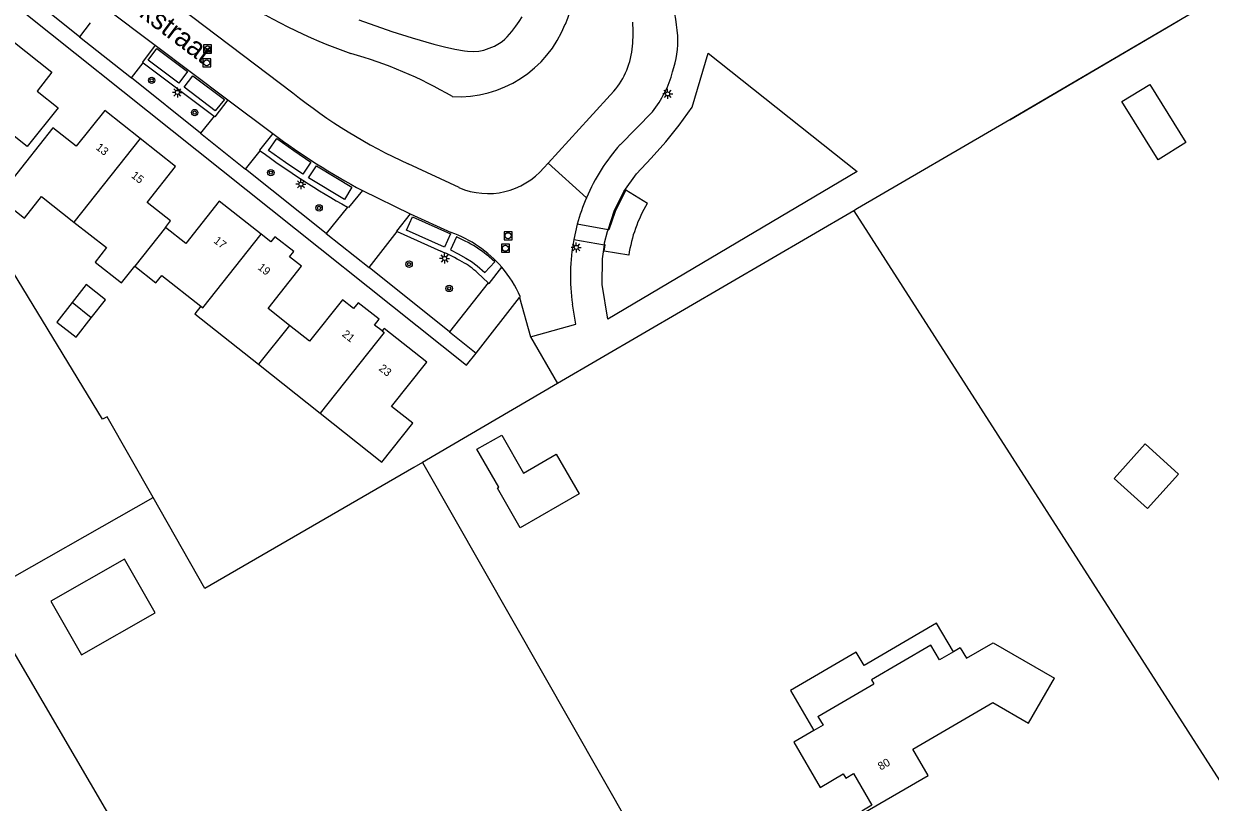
# Model space of a CAD drawing. Extents: x 135999 to 138000, y 396000 to 398501.
# Drawn here: x 137225 to 137373.3, y 398213 to 398310.2 of the extents above; entities that cross this region are included whole.
import ezdxf

# ---------------------------------------------------------------- set-up
doc = ezdxf.new("R2010")
doc.units = 0
for name, color, linetype in [('gg-afsc-erfafscheiding', 7, 'Continuous'), ('gg-afsc-hekwerk', 7, 'Continuous'), ('gg-afsc-muur', 7, 'Continuous'), ('gg-anno-huisnummerreeks BGT', 7, 'Continuous'), ('gg-anno-openbare ruimte label', 7, 'Continuous'), ('gg-bbg-bijgebouw', 7, 'Continuous'), ('gg-bbg-gedigitaliseerde bebouwing', 7, 'Continuous'), ('gg-bbg-gedigitaliseerde bijgebouw', 7, 'Continuous'), ('gg-bbg-hoofdgebouw', 7, 'Continuous'), ('gg-bbg-hoogspanningsmast', 7, 'Continuous'), ('gg-bbg-luifel en loopbrug', 7, 'Continuous'), ('gg-bbg-tussenscheiding', 7, 'Continuous'), ('gg-knt-BGT kruinlijn', 7, 'Continuous'), ('gg-knt-bovenkant onderkant talud', 7, 'Continuous'), ('gg-knt-bronhoudergrens', 7, 'Continuous'), ('gg-knt-verharding', 7, 'Continuous'), ('gg-knt-verharding nz', 7, 'Continuous'), ('gt-grn-groengrens', 7, 'Continuous'), ('gt-grn-vlakafsluiter', 7, 'Continuous'), ('gt-symb-boom', 7, 'Continuous'), ('gt-symb-lichtmast', 7, 'Continuous'), ('gt-symb-rioolschacht', 7, 'Continuous')]:
    doc.layers.add(name, color=color, linetype=linetype)

# ---------------------------------------------------------------- blocks, each defined once
blk = doc.blocks.new('gt0-BOOM')
at = {"layer": 'gt-symb-boom'}
for radius in [0.4, 0.2]:
    blk.add_circle((0, 0), radius, dxfattribs=at)
blk = doc.blocks.new('gt0-LMAST')
at = {"layer": 'gt-symb-lichtmast'}
for p, q in [((-0.18, 0.17), (-0.45, 0.44)), ((-0.01, 0.25), (-0.01, 0.62)), ((0.17, 0.17), (0.44, 0.44)), ((-0.26, 0), (-0.63, 0)), ((-0.18, -0.18), (-0.45, -0.45)), ((-0.01, -0.25), (-0.01, -0.63)), ((0.44, -0.45), (0.17, -0.18)), ((0.24, 0), (0.62, 0))]:
    blk.add_line(p, q, dxfattribs=at)
blk.add_circle((-0.01, 0), 0.25, dxfattribs=at)
blk = doc.blocks.new('gt0-RS')
at = {"layer": 'gt-symb-rioolschacht'}
blk.add_lwpolyline([(-0.5, -0.5), (0.5, -0.5), (0.5, 0.5), (-0.5, 0.5)], close=True, dxfattribs=at)
blk.add_circle((0, 0), 0.375, dxfattribs=at)

msp = doc.modelspace()

# ---------------------------------------------------------------- linework, layer by layer
at = {"layer": 'gg-afsc-erfafscheiding'}
msp.add_lwpolyline([(137273.76, 398254.83), (137247.61, 398239.72), (137241.16, 398251.05)], dxfattribs=at)
at = {"layer": 'gg-afsc-hekwerk'}
for p, q in [((137348.2, 398298.21), (137369.21, 398310.54)), ((137348.2, 398298.21), (137329.17, 398287.14)), ((137328.72, 398286.88), (137291.71, 398265.3)), ((137291.71, 398265.3), (137274.82, 398255.45)), ((137274.82, 398255.45), (137273.76, 398254.83))]:
    msp.add_line(p, q, dxfattribs=at)
for points in [[(137303.41, 398293.45), (137305.25, 398295.47), (137306.91, 398297.58), (137308.52, 398299.8), (137310.53, 398306.54), (137329.16, 398291.78)], [(137298.02, 398284.5), (137298.77, 398286.81), (137300, 398289.27), (137301.56, 398291.49), (137303.41, 398293.45)], [(137329.16, 398291.78), (137297.99, 398273.35), (137297.27, 398277.66), (137297.33, 398280.87), (137297.55, 398282.62)], [(137297.55, 398282.62), (137297.59, 398282.86), (137297.95, 398284.28), (137298.02, 398284.5)]]:
    msp.add_lwpolyline(points, dxfattribs=at)
at = {"layer": 'gg-afsc-muur'}
msp.add_lwpolyline([(137396.76, 398326.72), (137381.95, 398318.03), (137380.91, 398317.41), (137348.2, 398298.21), (137329.17, 398287.14)], dxfattribs=at)
at = {"layer": 'gg-bbg-bijgebouw'}
msp.add_line((137233.44, 398273.5), (137231.05, 398275.4), dxfattribs=at)
for points in [[(137231.05, 398275.4), (137229.14, 398272.97), (137231.54, 398271.08), (137233.44, 398273.5)], [(137281.63, 398257.11), (137284.72, 398258.87), (137287.43, 398254.11), (137291.54, 398256.47), (137294.39, 398251.52), (137287.04, 398247.28), (137284.18, 398252.24), (137284.35, 398252.34), (137281.63, 398257.11)]]:
    msp.add_lwpolyline(points, dxfattribs=at)
at = {"layer": 'gg-bbg-gedigitaliseerde bebouwing'}
msp.add_line((137342.03, 398232.3), (137341.17, 398231.8), dxfattribs=at)
for points in [[(137341.17, 398231.8), (137339.44, 398230.79), (137338.36, 398232.64), (137330.93, 398228.31), (137331.22, 398227.8)], [(137324.23, 398223.71), (137324.89, 398222.63), (137323.74, 398221.96)], [(137323.74, 398221.96), (137321.24, 398220.5), (137324.53, 398214.86)]]:
    msp.add_lwpolyline(points, dxfattribs=at)
at = {"layer": 'gg-bbg-gedigitaliseerde bijgebouw'}
for points in [[(137362.21, 398300.53), (137365.73, 398302.63), (137370.23, 398295.39), (137366.75, 398293.23), (137362.21, 398300.53)], [(137228.38, 398238.12), (137232.21, 398231.41), (137241.42, 398236.66), (137237.59, 398243.38), (137228.38, 398238.12)]]:
    msp.add_lwpolyline(points, dxfattribs=at)
at = {"layer": 'gg-bbg-hoofdgebouw'}
for p, q in [((137254.35, 398267.71), (137262.06, 398261.6)), ((137324.23, 398223.71), (137331.22, 398227.8))]:
    msp.add_line(p, q, dxfattribs=at)
for points in [[(137225.44, 398294.89), (137219.86, 398299.32), (137221.35, 398301.21), (137216.14, 398305.31), (137217.32, 398306.8), (137216.59, 398307.37), (137218.44, 398309.72), (137219.17, 398309.15), (137220.35, 398310.64), (137228.53, 398304.16), (137226.69, 398301.81), (137229.32, 398299.73), (137225.44, 398294.89)], [(137239.55, 398295.91), (137235.12, 398299.41), (137231.57, 398294.92)], [(137231.57, 398294.92), (137228.63, 398297.24), (137221.78, 398288.55), (137225.08, 398285.95), (137227.21, 398288.65), (137231.27, 398285.46)], [(137242.71, 398284.8), (137243.34, 398285.61), (137240.41, 398287.91), (137243.96, 398292.41), (137239.55, 398295.91)], [(137254.65, 398283.96), (137249.44, 398288.07), (137245.26, 398282.79), (137242.71, 398284.8)], [(137231.27, 398285.46), (137235.34, 398282.28), (137233.92, 398280.47), (137237.22, 398277.86), (137238.88, 398279.95)], [(137258.19, 398272.56), (137255.54, 398274.66), (137259.71, 398279.95), (137258.22, 398281.13), (137258.73, 398281.77), (137256.39, 398283.62), (137255.89, 398282.98), (137254.65, 398283.96)], [(137238.88, 398279.95), (137241.51, 398277.87), (137242.25, 398278.8), (137247.11, 398274.95)], [(137269.78, 398271.86), (137268.84, 398272.6), (137269.41, 398273.33), (137266.78, 398275.39), (137266.21, 398274.67), (137264.83, 398275.75), (137260.72, 398270.57), (137258.19, 398272.56)], [(137247.11, 398274.95), (137246.38, 398274.02), (137254.35, 398267.71)], [(137262.06, 398261.6), (137269.76, 398255.5), (137273.61, 398260.35), (137270.97, 398262.44), (137275.35, 398267.97), (137270.04, 398272.18), (137269.78, 398271.86)], [(137342.03, 398232.3), (137342.79, 398231), (137346.14, 398232.92), (137353.82, 398228.52)], [(137324.53, 398214.86), (137327.41, 398216.55), (137327.71, 398216.03), (137328.67, 398216.59), (137330.98, 398212.63), (137329.73, 398211.9), (137329.89, 398211.63), (137338, 398216.36), (137336.09, 398219.63), (137346.08, 398225.48), (137350.55, 398222.9), (137353.82, 398228.52)]]:
    msp.add_lwpolyline(points, dxfattribs=at)
at = {"layer": 'gg-bbg-hoogspanningsmast'}
msp.add_lwpolyline([(137361.27, 398253.46), (137365.42, 398249.7), (137369.3, 398253.98), (137365.12, 398257.78), (137361.27, 398253.46)], dxfattribs=at)
at = {"layer": 'gg-bbg-luifel en loopbrug'}
for points in [[(137233.44, 398273.5), (137235.22, 398275.76), (137232.81, 398277.65), (137231.05, 398275.4)], [(137341.17, 398231.8), (137339.07, 398235.38), (137330, 398230.09), (137329.02, 398231.77), (137320.82, 398226.98), (137323.74, 398221.96)]]:
    msp.add_lwpolyline(points, dxfattribs=at)
at = {"layer": 'gg-bbg-tussenscheiding'}
for p, q in [((137239.55, 398295.91), (137231.27, 398285.46)), ((137242.71, 398284.8), (137238.88, 398279.95)), ((137258.19, 398272.56), (137254.35, 398267.71))]:
    msp.add_line(p, q, dxfattribs=at)
for points in [[(137247.11, 398274.95), (137247.36, 398274.76), (137254.65, 398283.96)], [(137269.78, 398271.86), (137270.03, 398271.66), (137262.06, 398261.6)]]:
    msp.add_lwpolyline(points, dxfattribs=at)
at = {"layer": 'gg-knt-BGT kruinlijn'}
for centre, radius, start, end in [((137284.54, 398313.94), 8.97, 335.2027, 55.0201), ((137287.42, 398368.55), 65.67, 235.9238, 250.8409), ((137279.34, 398315.44), 14.33, 266.8588, 338.4886), ((137251.81, 398255.75), 52.67, 59.4807, 74.5205)]:
    msp.add_arc(centre, radius, start, end, dxfattribs=at)
at = {"layer": 'gg-knt-bovenkant onderkant talud'}
msp.add_lwpolyline([(137266.86, 398310.7), (137270.98, 398309.27), (137273.52, 398308.47), (137276.23, 398307.69), (137277.57, 398307.35), (137278.87, 398307.06), (137280.08, 398306.83), (137280.45, 398306.78), (137281.17, 398306.75), (137281.85, 398306.8), (137282.51, 398306.94), (137283.16, 398307.16), (137283.81, 398307.44), (137284.46, 398307.8), (137284.78, 398308.02), (137285.1, 398308.28), (137285.41, 398308.58), (137286, 398309.24), (137286.51, 398309.91), (137286.92, 398310.49), (137287.29, 398311.07)], dxfattribs=at)
at = {"layer": 'gg-knt-bronhoudergrens'}
msp.add_lwpolyline([(137241.16, 398251.05), (137235.42, 398261.16), (137234.83, 398260.86), (137210.54, 398300.67)], dxfattribs=at)
at = {"layer": 'gg-knt-verharding'}
for p, q in [((137214.2, 398335.25), (137258.61, 398301.61)), ((137233.32, 398310.33), (137231.95, 398308.61)), ((137238.45, 398303.45), (137239.93, 398305.36)), ((137239.93, 398305.36), (137248.79, 398298.69)), ((137247.1, 398296.56), (137238.45, 398303.45)), ((137295.71, 398298.49), (137298.73, 398301.8)), ((137299.51, 398295.12), (137303.55, 398299.24)), ((137248.79, 398298.69), (137247.1, 398296.56)), ((137295.71, 398298.49), (137290.53, 398292.83)), ((137252.72, 398292.07), (137254.53, 398294.37)), ((137262.8, 398284.03), (137252.72, 398292.07)), ((137279.39, 398289.77), (137273.04, 398292.72)), ((137290.53, 398292.83), (137290, 398292.25)), ((137265.47, 398287.32), (137262.8, 398284.03)), ((137298.02, 398284.5), (137294.17, 398285.18)), ((137268.15, 398279.77), (137271.68, 398284.28)), ((137271.68, 398284.28), (137277.13, 398281.82)), ((137293.74, 398283.3), (137297.55, 398282.62)), ((137278.19, 398271.75), (137268.15, 398279.77)), ((137281.71, 398279.13), (137283.04, 398277.88)), ((137283.04, 398277.88), (137278.19, 398271.75)), ((137281.52, 398269.1), (137286.95, 398276.03)), ((137286.95, 398276.03), (137288.31, 398271.13))]:
    msp.add_line(p, q, dxfattribs=at)
for points in [[(137231.95, 398308.61), (137220.72, 398317.59), (137219.7, 398320.64)], [(137219.07, 398316.43), (137280.31, 398267.58), (137281.52, 398269.1)], [(137302.93, 398287.79), (137300.25, 398289.43), (137300.1, 398289.19), (137298.9, 398286.79), (137298.11, 398284.48), (137298.02, 398284.5)], [(137300.6, 398281.31), (137297.54, 398281.81), (137297.65, 398282.6), (137297.55, 398282.62)], [(137288.31, 398271.13), (137293.98, 398272.71), (137293.57, 398275.19)]]:
    msp.add_lwpolyline(points, dxfattribs=at)
for centre, radius, start, end in [((137280.63, 398306.55), 26.18, 4.7433, 16.8997), ((137279.34, 398309.09), 21.8, 355.6599, 3.5366), ((137294.02, 398308.23), 12.71, 341.6631, 2.1876), ((137291.18, 398308.26), 9.94, 319.4503, 355.2653), ((137293.04, 398307.71), 13.5, 321.1556, 345.0824), ((137301.78, 398355.55), 69.09, 231.3337, 245.4212), ((137318.07, 398278.74), 24.76, 138.5615, 156.7753), ((137316.03, 398377.75), 103.6, 233.5894, 240.7893), ((137283.02, 398298.16), 9.14, 246.5858, 319.6977), ((137317.94, 398278.79), 24.62, 156.7655, 164.9395), ((137318.22, 398278.66), 17.82, 149.1535, 171.4404), ((137318.05, 398278.74), 24.74, 169.3718, 188.2398), ((137266.99, 398258.26), 25.65, 60.034, 66.716), ((137275.44, 398272.33), 9.24, 47.3315, 61.8273)]:
    msp.add_arc(centre, radius, start, end, dxfattribs=at)
at = {"layer": 'gg-knt-verharding nz'}
for p, q in [((137235.05, 398312.34), (137241.44, 398307.54)), ((137231.95, 398308.61), (137238.45, 398303.45)), ((137241.44, 398307.54), (137250.52, 398300.71)), ((137250.52, 398300.71), (137256.12, 398296.52)), ((137247.1, 398296.56), (137252.72, 398292.07)), ((137290.53, 398292.83), (137295.32, 398288.5)), ((137267.31, 398289.41), (137273.3, 398286.48)), ((137273.3, 398286.48), (137278.4, 398284.17)), ((137262.8, 398284.03), (137268.15, 398279.77)), ((137287.04, 398276.15), (137286.95, 398276.03)), ((137278.19, 398271.75), (137281.52, 398269.1))]:
    msp.add_line(p, q, dxfattribs=at)
for points in [[(137241.44, 398307.54), (137239.84, 398305.43), (137239.93, 398305.36)], [(137240.56, 398305.69), (137241.65, 398307.12), (137245.47, 398304.25), (137244.39, 398302.79), (137240.56, 398305.69)], [(137245.06, 398302.29), (137246.14, 398303.73), (137250.07, 398300.78), (137248.94, 398299.36), (137245.06, 398302.29)], [(137250.52, 398300.71), (137248.89, 398298.61), (137248.79, 398298.69)], [(137256.12, 398296.52), (137254.44, 398294.43), (137254.53, 398294.37)], [(137255.59, 398294.4), (137256.62, 398295.88), (137258.73, 398294.39), (137260.87, 398292.94), (137259.87, 398291.43), (137257.72, 398292.91), (137255.59, 398294.4)], [(137260.57, 398290.99), (137261.58, 398292.49), (137266.01, 398289.83), (137265.08, 398288.26), (137260.57, 398290.99)], [(137267.31, 398289.41), (137265.58, 398287.26), (137265.47, 398287.32)], [(137273.3, 398286.48), (137271.59, 398284.32), (137271.68, 398284.28)], [(137278.31, 398283.98), (137277.57, 398282.33), (137272.83, 398284.46), (137273.58, 398286.11), (137278.31, 398283.98)], [(137294.17, 398285.18), (137293.93, 398284.24), (137293.74, 398283.3)], [(137280.16, 398283.09), (137279.08, 398283.61), (137278.32, 398281.98), (137279.29, 398281.5), (137280.24, 398280.97), (137280.97, 398280.52), (137281.66, 398280.01), (137282.62, 398279.16), (137283.85, 398280.48), (137282.83, 398281.39)], [(137283.04, 398277.88), (137283.14, 398277.8), (137284.73, 398279.82)]]:
    msp.add_lwpolyline(points, dxfattribs=at)
for centre, radius, start, end in [((137307.01, 398364.18), 84.66, 233.0564, 242.0397), ((137273.42, 398270.13), 14.89, 40.6014, 70.5006), ((137273.59, 398269.84), 14.79, 51.3224, 63.6159), ((137273.45, 398270.14), 14.86, 23.8361, 40.6034)]:
    msp.add_arc(centre, radius, start, end, dxfattribs=at)
at = {"layer": 'gt-grn-groengrens'}
msp.add_line((137288.31, 398271.13), (137291.71, 398265.3), dxfattribs=at)
at = {"layer": 'gt-grn-vlakafsluiter'}
for p, q in [((137329.17, 398287.14), (137328.72, 398286.88)), ((137328.72, 398286.88), (137379.92, 398207.12)), ((137274.82, 398255.45), (137321.99, 398172.81))]:
    msp.add_line(p, q, dxfattribs=at)
msp.add_lwpolyline([(137274.46, 398145.09), (137219.59, 398238.84), (137241.16, 398251.05)], dxfattribs=at)

# ---------------------------------------------------------------- block references
at = {"layer": 'gt-symb-boom'}
for p in [(137240.99, 398303.16), (137246.36, 398299.13), (137255.88, 398291.63), (137261.91, 398287.23), (137273.15, 398280.2), (137278.16, 398277.17)]:
    msp.add_blockref('gt0-BOOM', p, dxfattribs=at)
at = {"layer": 'gt-symb-lichtmast'}
for p in [(137244.21, 398301.65), (137305.47, 398301.47), (137259.64, 398290.18), (137277.6, 398280.92), (137294.05, 398282.3)]:
    msp.add_blockref('gt0-LMAST', p, dxfattribs=at)
at = {"layer": 'gt-symb-rioolschacht'}
for p in [(137247.98, 398307.07), (137247.86, 398305.34), (137285.52, 398283.76), (137285.18, 398282.19)]:
    msp.add_blockref('gt0-RS', p, dxfattribs=at)

# ---------------------------------------------------------------- texts
at = {"layer": 'gg-anno-huisnummerreeks BGT'}
for s, rotation, p in [('13', 321.6, (137233.93, 398294.62)), ('15', 321.6, (137238.35, 398291.12)), ('17', 321.6, (137248.65, 398282.97)), ('19', 321.6, (137254.16, 398279.65)), ('21', 321.8, (137264.7, 398271.3)), ('23', 321.6, (137269.29, 398267.03)), ('80', 30.3, (137332.09, 398216.96))]:
    msp.add_text(s, height=1, rotation=rotation, dxfattribs=at).set_placement(p)
at = {"layer": 'gg-anno-openbare ruimte label'}
msp.add_text('Meester Binkstraat', height=2.5, rotation=323, dxfattribs=at).set_placement((137225.06, 398321.97))

doc.saveas('drawing.dxf')
